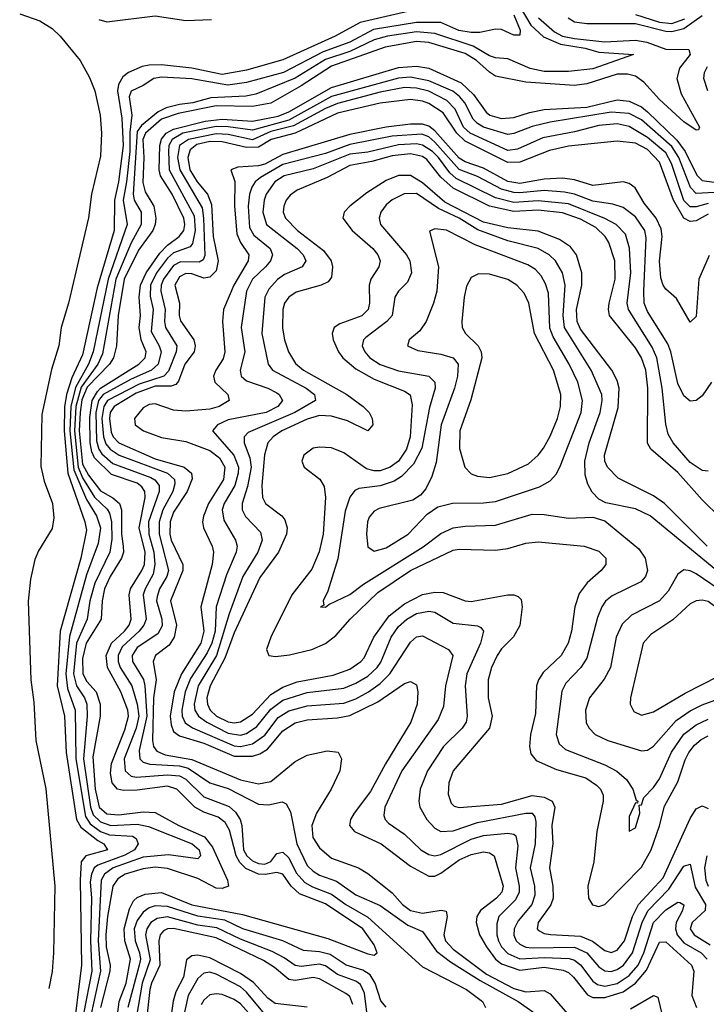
# Model space of a CAD drawing. Header units: inches. Extents: x 990535 to 1117859, y 769386 to 892122.
# Tile 506 of 656: x 1055824 to 1058084, y 824441 to 827684. Entities that reach past the tile are written whole.
import ezdxf

# ---------------------------------------------------------------- set-up
doc = ezdxf.new("R2010")
doc.units = ezdxf.units.IN
doc.header["$MEASUREMENT"] = 0
doc.layers.add('B0852', color=7, linetype='Continuous')

msp = doc.modelspace()

# ---------------------------------------------------------------- linework, layer by layer
at = {"layer": 'B0852', "color": 5}
for points, elevation in [([(1057422.1, 827810), (1057506.4, 827666.4), (1057547.4, 827627.4), (1057603.4, 827603.4), (1057685.1, 827590), (1057730, 827576.7), (1057844.4, 827570), (1057710, 827522.8), (1057630, 827513.4), (1057550, 827513.7), (1057503.3, 827523.3), (1057430, 827555.5), (1057390, 827558.1), (1057370, 827565.2), (1057316.6, 827596.6), (1057190, 827638.7), (1057130, 827643.8), (1057034.4, 827630), (1056990, 827618.2), (1056910, 827579), (1056830, 827553), (1056730, 827492.1), (1056600.9, 827439.1), (1056567.6, 827432.4), (1056453.1, 827426.9), (1056393.4, 827410), (1056350, 827405.4), (1056306.1, 827393.9), (1056279, 827381), (1056224.8, 827335.2), (1056210, 827315.5), (1056197.5, 827110), (1056200, 827090), (1056224, 827050), (1056223.4, 827010), (1056190, 826949.6), (1056140.1, 826830), (1056096.4, 826583.6), (1056080.3, 826550), (1056026.5, 826473.5), (1056008.6, 826410), (1056004.3, 826330), (1056016.1, 826210), (1056030, 826175.5), (1056070, 826111.4), (1056111.7, 826071.7), (1056118.8, 826058.7), (1056125.6, 826030), (1056127.2, 825972.8), (1056120.3, 825930), (1056071.5, 825828.5), (1056055, 825770), (1056045.2, 825710), (1056010.9, 825630), (1056000.4, 825530), (1056010.2, 825490.2), (1056036.9, 825450), (1056044.3, 825430), (1056045.6, 825390), (1056034, 825250), (1056057.1, 825090), (1056065.3, 825065.3), (1056090, 825042.1), (1056123.2, 825030), (1056210, 825034), (1056247.1, 825027.1), (1056391.6, 824970), (1056414.1, 824950), (1056419.3, 824930), (1056410, 824919.9), (1056312.9, 824932.9), (1056230, 824925.4), (1056131.5, 824890), (1056103.2, 824870), (1056091.5, 824850), (1056081.7, 824650), (1056089.1, 824550), (1056059.4, 824410)], 2360), ([(1055823.7, 827703.7), (1055890, 827680.2), (1055930, 827654.9), (1055956.4, 827630), (1056022.3, 827550), (1056053.6, 827493.6), (1056071.2, 827450), (1056088.4, 827370), (1056093, 827310), (1056090, 827235.1), (1056059.7, 827110), (1056050, 827032), (1055983.9, 826750), (1055959.8, 826670), (1055952.2, 826610), (1055928.1, 826531.9), (1055896.5, 826383.5), (1055892.9, 826212.9), (1055904.5, 826164.5), (1055931.4, 826090), (1055936.3, 826043.7), (1055930, 826008.7), (1055885.5, 825934.5), (1055873.9, 825906.1), (1055858.7, 825841.3), (1055851.1, 825768.9), (1055860.1, 825510), (1055870, 825436), (1055876.6, 825310), (1055910, 825150.8), (1055939.3, 824830), (1055934.8, 824610), (1055930, 824549), (1055919.8, 824493)], 2280), ([(1057172.2, 827727.8), (1056944.6, 827675.4), (1056862.1, 827630), (1056690, 827552), (1056570, 827517.5), (1056490, 827503.8), (1056390, 827524.3), (1056290, 827535.9), (1056250, 827534.2), (1056226.3, 827530), (1056181.4, 827510), (1056163.5, 827496.5), (1056148.9, 827471.1), (1056145.9, 827450), (1056159.9, 827359.9), (1056164.5, 827270), (1056148.9, 827150), (1056135.5, 827090), (1056134.2, 826990), (1056079.1, 826800.9), (1056030, 826580.8), (1055995.6, 826504.4), (1055978.1, 826450), (1055971.3, 826408.7), (1055969.6, 826329.6), (1055981.7, 826190), (1056038, 826030), (1056043, 826003), (1056024.5, 825910), (1055957, 825670), (1055947.2, 825490), (1055970.9, 825390), (1055976.7, 825270), (1056011.1, 825050), (1056024.7, 825024.7), (1056080.5, 824980.5), (1056100.9, 824970), (1056112.4, 824950), (1056041.4, 824930), (1056026.4, 824910), (1056022.6, 824850), (1056027.6, 824570), (1055996.9, 824330)], 2320), ([(1057450, 827700.6), (1057471.3, 827650), (1057470, 827633.2), (1057450, 827633.6), (1057410, 827651.5), (1057390, 827652.7), (1057338.5, 827641.5), (1057310, 827642.3), (1057268.6, 827648.6), (1057210, 827674.8), (1057130, 827674.8), (1056988.2, 827651.8), (1056910, 827610), (1056822.1, 827577.9), (1056692.2, 827510), (1056570, 827477.4), (1056508.2, 827468.2), (1056390, 827489), (1056290, 827495.4), (1056264.8, 827490), (1056230, 827467.2), (1056190, 827449.1), (1056184, 827430), (1056192.5, 827370), (1056186.6, 827313.4), (1056186.5, 827250), (1056175.5, 827150), (1056163.9, 827090), (1056177.7, 827010), (1056115.1, 826830), (1056065.7, 826590), (1056049.9, 826550), (1056007.5, 826472.5), (1055992.3, 826410), (1055989.2, 826330), (1056001.3, 826201.3), (1056043.4, 826103.4), (1056076.7, 826050), (1056089.2, 826010), (1056081.6, 825958.4), (1056044, 825856), (1055987.8, 825652.2), (1055975.1, 825530), (1055980.7, 825480.7), (1056006.4, 825410), (1056008.4, 825250), (1056039.9, 825059.9), (1056055.9, 825035.9), (1056090, 825010), (1056119.2, 824999.2), (1056194.5, 824994.5), (1056206.8, 824986.8), (1056213.9, 824970), (1056201, 824950), (1056170, 824932.6), (1056080.7, 824899.3), (1056069.2, 824890.8), (1056059.5, 824870), (1056056, 824844), (1056060, 824790), (1056056.9, 824650), (1056060.9, 824550), (1056034.1, 824410)], 2340), ([(1057850, 827701.5), (1057930, 827675.7), (1057970, 827671.8), (1058012.6, 827687.4)], 2440), ([(1057530.8, 827690.8), (1057584.4, 827644.4), (1057610.2, 827630.2), (1057650, 827622.4), (1057750, 827611.4), (1057850, 827616.7), (1057887.9, 827610), (1057950, 827587), (1058026, 827586), (1058030.3, 827570), (1057995.8, 827524.2), (1057986.6, 827490), (1058000.5, 827440.5), (1058061.3, 827330), (1058058.1, 827321.9), (1058050, 827319.9), (1058010, 827348), (1057930, 827421.6), (1057878.2, 827478.2), (1057850, 827498.3), (1057824.5, 827504.5), (1057790, 827504.3), (1057690, 827472.6), (1057650, 827467.7), (1057490, 827478), (1057390, 827498.4), (1057370, 827511), (1057327.4, 827550), (1057290, 827572.7), (1057170, 827608.6), (1057130, 827612.5), (1057026.4, 827593.6), (1056850, 827530.8), (1056750, 827466.2), (1056650, 827409.5), (1056590, 827398.6), (1056470, 827400.9), (1056344.8, 827375.2), (1056290, 827356.2), (1056237.4, 827310), (1056229.2, 827290), (1056232.5, 827230), (1056228.4, 827148.4), (1056237, 827117), (1056264.7, 827070), (1056271.4, 827030), (1056269.6, 827010), (1056262, 826990), (1056214.7, 826925.3), (1056167.5, 826830), (1056148.2, 826710), (1056142.8, 826610), (1056132.8, 826570), (1056118.9, 826550), (1056046.2, 826473.8), (1056027.7, 826432.3), (1056022.2, 826390), (1056019.4, 826330), (1056030, 826219.6), (1056050, 826183.4), (1056090, 826132.2), (1056130, 826109.6), (1056152.5, 826090), (1056158.6, 826070), (1056159.1, 825990), (1056164.5, 825950), (1056164.9, 825930), (1056159, 825910), (1056121.4, 825850), (1056102.9, 825810), (1056094.9, 825770), (1056092, 825710), (1056042.6, 825630), (1056030, 825580.4), (1056031, 825530), (1056044.3, 825504.3), (1056075, 825470), (1056088.8, 825430), (1056088.5, 825390), (1056064.2, 825255.8), (1056071.8, 825150), (1056085.5, 825090), (1056110, 825068.4), (1056150, 825064.7), (1056230, 825074.5), (1056270, 825072.3), (1056347.9, 825030), (1056432.2, 824992.2), (1056458.7, 824958.7), (1056507.1, 824850), (1056510.7, 824830), (1056490, 824822.8), (1056470, 824823.8), (1056410, 824854.9), (1056310, 824888.3), (1056270, 824892.5), (1056230, 824887.3), (1056170.5, 824869.5), (1056146.2, 824853.8), (1056130.3, 824830), (1056112.4, 824730), (1056107.5, 824670), (1056108.4, 824630), (1056121, 824570), (1056120.8, 824550), (1056089.8, 824430)], 2380), ([(1056084.5, 827684.5), (1056110, 827677.4), (1056270, 827696.5), (1056370, 827681.4), (1056455.2, 827684.8)], 2320), ([(1058070, 827696.5), (1058010, 827654.5), (1057970, 827644.7), (1057950, 827645.3), (1057850, 827670.9), (1057690, 827670.3), (1057650, 827676.4), (1057629.3, 827689.3)], 2420), ([(1056139.3, 824350), (1056151, 824450), (1056174.6, 824510), (1056188.1, 824590), (1056169.5, 824650), (1056167.6, 824690), (1056185.1, 824754.9), (1056198.4, 824781.6), (1056210, 824793), (1056236.5, 824803.5), (1056290, 824808.7), (1056390, 824768.3), (1056557.1, 824737.1), (1056837.8, 824657.8), (1056970, 824606.9), (1056990, 824602.7), (1056999.7, 824610), (1056990, 824636.6), (1056952.7, 824690), (1056830, 824771.9), (1056745, 824805), (1056717.4, 824830), (1056690, 824869.3), (1056670, 824875.4), (1056632, 824868), (1056610, 824869.1), (1056568.1, 824888.1), (1056548.5, 824908.5), (1056536.6, 824930), (1056514.2, 825014.2), (1056499.8, 825039.8), (1056477.4, 825057.4), (1056430, 825073.8), (1056400.1, 825090), (1056341.3, 825150), (1056310, 825158.9), (1056210, 825146), (1056165.2, 825145.2), (1056145.6, 825150), (1056127.8, 825170), (1056122.6, 825202.6), (1056125.6, 825234.4), (1056170, 825344.6), (1056182, 825390), (1056179.5, 825410), (1056156.7, 825470), (1056112.3, 825550), (1056108.8, 825590), (1056126.3, 825630), (1056169, 825670), (1056183.8, 825690), (1056191, 825710), (1056183.8, 825790), (1056188, 825810), (1056226.2, 825870), (1056234.3, 825890), (1056236.3, 825930), (1056216.4, 826010), (1056236.3, 826110), (1056235.5, 826130), (1056225.9, 826145.9), (1056210, 826157.2), (1056125.8, 826185.8), (1056070, 826240.5), (1056060.9, 826260.9), (1056055.9, 826290), (1056054.2, 826374.2), (1056062, 826430), (1056080.1, 826459.9), (1056090, 826470.2), (1056216.3, 826550), (1056237.1, 826570), (1056240.3, 826590), (1056223.8, 826630), (1056217, 826670), (1056221.4, 826710), (1056217.1, 826770), (1056221.8, 826810), (1056239.7, 826850), (1056284.7, 826915.3), (1056310, 826941.9), (1056348.1, 826970), (1056363.8, 826990), (1056367.6, 827010), (1056363.4, 827030), (1056325.2, 827110), (1056286.6, 827170), (1056283.1, 827190), (1056284.9, 827270), (1056290, 827290.2), (1056305.3, 827310), (1056330, 827323.9), (1056434.4, 827350), (1056490, 827356.6), (1056590, 827350.1), (1056674.1, 827365.9), (1056710, 827380.5), (1056850, 827461.1), (1057070, 827526.2), (1057130, 827531.2), (1057170, 827524.3), (1057276.5, 827476.5), (1057317.4, 827437.4), (1057359.5, 827379.5), (1057371.2, 827370), (1057410, 827358.6), (1057450, 827361.8), (1057501.2, 827378.8), (1057550, 827388.8), (1057690, 827396.3), (1057790, 827420.6), (1057830, 827415.6), (1057870, 827397.2), (1057890, 827380.8), (1057986.9, 827286.9), (1058013.8, 827250), (1058052.1, 827172.1), (1058070, 827154), (1058204, 827136)], 2420), ([(1058088.8, 827450), (1058075.4, 827490), (1058078.1, 827510), (1058087.5, 827530)], 2420), ([(1058110, 827115), (1058050, 827111.4), (1058031.6, 827131.6), (1057993, 827230), (1057970, 827266.9), (1057870, 827354.7), (1057830, 827375), (1057770, 827379.3), (1057570, 827346.4), (1057510, 827332), (1057450, 827308.8), (1057430, 827306.5), (1057350.5, 827330), (1057330, 827342), (1057316.7, 827356.7), (1057288.8, 827410), (1057271.5, 827431.5), (1057249.3, 827449.3), (1057170, 827483.1), (1057110, 827495.4), (1057070, 827491.2), (1056850, 827430.7), (1056710, 827353.3), (1056590, 827320), (1056510, 827331.5), (1056470, 827332.2), (1056360.7, 827310), (1056325.4, 827290), (1056315, 827270), (1056312.9, 827250), (1056316.1, 827190), (1056398.2, 827038.2), (1056401.3, 826990), (1056392.9, 826947.1), (1056384.5, 826935.5), (1056330, 826915.8), (1056310, 826899.2), (1056273.9, 826850), (1056254.6, 826810), (1056253.3, 826773.3), (1056263.2, 826730), (1056256.7, 826656.7), (1056283.2, 826610), (1056288.9, 826590), (1056278.9, 826550), (1056257.5, 826530), (1056190, 826499.9), (1056098.5, 826450), (1056083.1, 826430), (1056074.1, 826390), (1056076.5, 826296.5), (1056083.7, 826270), (1056094.1, 826254.1), (1056130, 826222.6), (1056255.7, 826175.7), (1056268.3, 826168.3), (1056282.6, 826150), (1056282.5, 826130), (1056247.8, 826030), (1056248.9, 825990), (1056265.1, 825930), (1056268.6, 825890), (1056262.5, 825857.5), (1056236.1, 825810), (1056229.8, 825790), (1056239.7, 825710), (1056232.5, 825690), (1056216.6, 825670), (1056161.1, 825618.9), (1056147.9, 825590), (1056148.3, 825570), (1056154.8, 825550), (1056192.7, 825490), (1056210, 825429.5), (1056215.7, 825390), (1056206.8, 825350), (1056168, 825250), (1056170.3, 825210.3), (1056190, 825192.8), (1056208.6, 825188.6), (1056310, 825196.8), (1056350, 825193.3), (1056370, 825183), (1056430, 825123.8), (1056512.9, 825092.9), (1056534.2, 825074.2), (1056548.9, 825050), (1056554.9, 825030), (1056560.7, 824950), (1056570.8, 824930), (1056590, 824913.5), (1056610, 824904.6), (1056630, 824903), (1056650, 824911.3), (1056670, 824937.2), (1056690, 824941.9), (1056710, 824922.9), (1056734, 824874), (1056762.5, 824842.5), (1056787.5, 824827.5), (1056850, 824804.2), (1056897.1, 824770), (1056970, 824727.6), (1057150, 824564), (1057294.7, 824490), (1057347.1, 824450), (1057356.5, 824430)], 2440), ([(1058090, 827079.2), (1058050, 827067.7), (1058030, 827067.6), (1058010, 827089.1), (1057968.6, 827210), (1057950, 827245.4), (1057890, 827296), (1057830, 827332.2), (1057790, 827340.7), (1057730, 827335.5), (1057650, 827314.6), (1057545, 827295), (1057462.3, 827257.7), (1057430, 827252.8), (1057306.4, 827310), (1057284.5, 827330), (1057256.9, 827390), (1057230, 827418.5), (1057170, 827448.5), (1057130, 827459), (1057090, 827460.4), (1057010, 827445), (1056870, 827408.3), (1056830, 827391.5), (1056725.4, 827334.6), (1056650, 827315.6), (1056590, 827288.8), (1056510, 827305.6), (1056470, 827308.2), (1056379, 827290), (1056350, 827270), (1056343.5, 827230), (1056350.2, 827190), (1056424.2, 827064.2), (1056429.1, 827030), (1056432.6, 826907.4), (1056427.1, 826892.9), (1056414.1, 826885.9), (1056352.9, 826887.1), (1056330, 826874.2), (1056297.3, 826830), (1056289.3, 826810), (1056288, 826790), (1056303, 826730), (1056300.6, 826690), (1056304.1, 826670), (1056341.3, 826610), (1056339, 826590), (1056313.6, 826526.4), (1056297.8, 826510), (1056216.7, 826483.3), (1056112.3, 826430), (1056100.2, 826410), (1056093.8, 826370), (1056099.4, 826310), (1056107.3, 826287.3), (1056121.4, 826270), (1056150.5, 826250), (1056309.7, 826190), (1056332.8, 826170), (1056334.8, 826154.8), (1056327.4, 826130), (1056294.3, 826070), (1056282.8, 826030), (1056282.9, 825990), (1056313.6, 825870), (1056307.8, 825850), (1056283.8, 825810), (1056275.8, 825784.2), (1056274.2, 825770), (1056291.4, 825710), (1056292.1, 825687.9), (1056278.5, 825661.5), (1056210, 825615.8), (1056193.5, 825590), (1056195.1, 825570), (1056231.3, 825511.3), (1056235.6, 825490), (1056241.6, 825390), (1056216.5, 825276.5), (1056219, 825250), (1056230, 825239), (1056252.2, 825232.2), (1056350, 825226), (1056378.2, 825218.2), (1056450, 825170.1), (1056510, 825152.3), (1056610, 825100.6), (1056642.2, 825097.8), (1056687.6, 825107.6), (1056700.9, 825100.9), (1056715.2, 825075.2), (1056735.3, 824970), (1056770, 824898.1), (1056790, 824879), (1056810, 824866.6), (1056866, 824846), (1056930, 824801.4), (1057010, 824765.9), (1057101.6, 824701.6), (1057150, 824680.5), (1057195.9, 824615.9), (1057241.1, 824581.1), (1057339.1, 824519.1), (1057464.2, 824450), (1057550, 824389.6)], 2460), ([(1058090, 827043.9), (1058050, 827022.1), (1058030, 827019.7), (1058010, 827030.7), (1057975.7, 827090), (1057930, 827214.9), (1057890, 827256.4), (1057850, 827277.9), (1057790, 827284.6), (1057630, 827267.7), (1057567, 827253), (1057470, 827214.4), (1057430, 827213.4), (1057290, 827283.8), (1057262.6, 827310), (1057217.8, 827377.8), (1057170, 827407.8), (1057150, 827415.9), (1057110, 827420.9), (1057010, 827409.1), (1056870, 827376.8), (1056730, 827310.9), (1056651.9, 827290), (1056610, 827264.2), (1056570, 827263.1), (1056490, 827281.6), (1056450, 827282.5), (1056406.9, 827273.1), (1056384.5, 827255.5), (1056377.4, 827230), (1056384.1, 827190), (1056407.6, 827150), (1056442, 827110), (1056455.2, 827075.2), (1056460.4, 826970), (1056477.4, 826890), (1056470, 826857.3), (1056450, 826835.6), (1056430, 826832.5), (1056390, 826846.8), (1056370, 826848.7), (1056350, 826837.7), (1056334.4, 826810), (1056350.1, 826750), (1056348.5, 826710), (1056352.6, 826692.6), (1056397.2, 826630), (1056401.6, 826610), (1056397.5, 826590), (1056367.6, 826550), (1056346.2, 826493.8), (1056337.2, 826482.8), (1056322.6, 826477.4), (1056270, 826477.5), (1056206.5, 826453.5), (1056134.1, 826410), (1056121.9, 826390), (1056118.7, 826370), (1056125.1, 826325.1), (1056131.6, 826310), (1056150.3, 826290.3), (1056270, 826237.3), (1056364.6, 826210), (1056388.7, 826190), (1056391.7, 826171.7), (1056374.6, 826130), (1056330, 826062.3), (1056318.7, 826030), (1056318.2, 825990), (1056322.7, 825970), (1056361, 825890), (1056360.5, 825870), (1056319.6, 825770), (1056340, 825690), (1056332, 825650), (1056316, 825624), (1056270.9, 825590), (1056262.5, 825570), (1056272.7, 825510), (1056264.6, 825450), (1056260.5, 825310), (1056263.6, 825290), (1056274.7, 825274.7), (1056302.5, 825262.5), (1056390, 825247.4), (1056550, 825179.8), (1056610, 825167.3), (1056650, 825175.3), (1056730, 825240.4), (1056770, 825261.8), (1056835.6, 825275.6), (1056871.8, 825271.8), (1056883, 825250), (1056877.6, 825210), (1056848.4, 825150), (1056800.8, 825070), (1056785.3, 825030), (1056788.8, 824990), (1056810, 824956.6), (1056850, 824922.8), (1056939, 824890), (1056970, 824872.1), (1057050, 824808.6), (1057083.3, 824770), (1057110, 824750.1), (1057150, 824741.2), (1057211.2, 824751.2), (1057227.4, 824747.4), (1057230.3, 824730), (1057219.8, 824670), (1057225, 824650), (1057250, 824622.1), (1057360, 824540), (1057450, 824492.9), (1057490, 824481.7), (1057550, 824486), (1057570, 824475.4), (1057627, 824410)], 2480), ([(1058092.7, 826907.3), (1058059.5, 826830), (1058050, 826706), (1058030, 826687.8), (1057985.4, 826765.4), (1057950, 826796.8), (1057941.2, 826810), (1057934, 826834), (1057929, 826889), (1057938, 826970), (1057934.9, 826994.9), (1057918.8, 827030), (1057879.6, 827079.6), (1057849.9, 827130), (1057830, 827144.2), (1057810, 827149.9), (1057710, 827138.4), (1057650, 827156.2), (1057610, 827161.9), (1057550, 827159.1), (1057470, 827145), (1057430, 827151.2), (1057350, 827195.4), (1057290, 827215.7), (1057270, 827227.9), (1057190, 827318), (1057170, 827333), (1057150, 827339.7), (1057110, 827340.1), (1057029.7, 827330.3), (1056910, 827305.9), (1056690, 827240.7), (1056630, 827208.5), (1056610, 827202.5), (1056541.7, 827198.3), (1056518.6, 827190), (1056531.4, 827151.4), (1056531.1, 827070), (1056538.5, 826978.5), (1056550, 826950.1), (1056577.8, 826910), (1056575.3, 826890), (1056528.7, 826810), (1056494, 826730), (1056490.7, 826690), (1056499.1, 826590), (1056493.3, 826566.7), (1056468.9, 826530), (1056461.1, 826510), (1056465.8, 826490), (1056508.8, 826450), (1056513.2, 826430), (1056480.5, 826410), (1056450, 826400.9), (1056370, 826395), (1056330, 826398.2), (1056270, 826419.1), (1056250, 826416.7), (1056230, 826405.6), (1056201.2, 826370), (1056203.9, 826350), (1056230.7, 826330), (1056290, 826308.1), (1056370, 826294.4), (1056450, 826265.3), (1056481.2, 826241.2), (1056498.3, 826210), (1056494.7, 826170), (1056445, 826090), (1056429, 826049), (1056425.4, 826030), (1056428.2, 826010), (1056456.9, 825950), (1056461.3, 825930), (1056457, 825890), (1056419.6, 825750), (1056429.8, 825670), (1056419.6, 825630), (1056356, 825530), (1056331.9, 825470), (1056319, 825390), (1056321.7, 825361.7), (1056330, 825339.9), (1056350, 825325.1), (1056430, 825301.5), (1056530, 825258.4), (1056590, 825258.8), (1056614, 825266), (1056638.9, 825281.1), (1056690, 825342.1), (1056730, 825368), (1056770, 825378.2), (1056870, 825384.7), (1056910, 825392.7), (1057002.7, 825437.3), (1057090, 825497.2), (1057110, 825504.1), (1057130, 825493.1), (1057134.6, 825470), (1057131.6, 825430), (1057111.3, 825370), (1057027.3, 825232.7), (1056978.2, 825141.8), (1056924.6, 825070), (1056913, 825050), (1056909.4, 825029.4), (1056925.8, 825010), (1057013.1, 824970), (1057110, 824896.2), (1057170, 824862.9), (1057190, 824863.1), (1057210, 824872.5), (1057270, 824916.8), (1057310, 824934.9), (1057350, 824942.8), (1057370, 824940.1), (1057385, 824930), (1057414.5, 824830), (1057410.7, 824810), (1057393.4, 824790), (1057340.7, 824750), (1057328.4, 824730), (1057325.6, 824710), (1057337.3, 824670), (1057359.7, 824630), (1057389.6, 824590), (1057410, 824573.9), (1057470, 824553.2), (1057550, 824563.6), (1057612.8, 824552.8), (1057630, 824545.2), (1057646.9, 824530), (1057692.1, 824472.1), (1057710, 824463.3), (1057750, 824463.6), (1057810, 824481.9), (1057850, 824510.3), (1057886.9, 824553.1), (1057930, 824645.5), (1057950, 824646.9), (1058035, 824570), (1058042.5, 824550), (1058035.9, 824470), (1058051.5, 824430)], 2520), ([(1058100.3, 826490), (1058070, 826445.3), (1058050, 826429.8), (1058030, 826427.4), (1058010, 826444.8), (1057990, 826485.3), (1057967, 826590), (1057957, 826617), (1057890, 826723.2), (1057879.5, 826750), (1057877.5, 826790), (1057885.5, 826965.5), (1057881.4, 826990), (1057850, 827035.2), (1057810, 827065.8), (1057776.3, 827076.3), (1057710, 827086), (1057650, 827109.6), (1057616.5, 827116.5), (1057550, 827121.1), (1057470, 827113.5), (1057450, 827114.5), (1057410, 827125.9), (1057330, 827168.1), (1057270, 827191.2), (1057190, 827280.5), (1057170, 827298.5), (1057147.5, 827307.5), (1057050, 827300.7), (1056910, 827273), (1056830, 827243.9), (1056690, 827206.7), (1056616.1, 827163.9), (1056599.1, 827150), (1056587.5, 827132.5), (1056579.9, 827110), (1056575.1, 827070), (1056580.2, 827000.2), (1056594.5, 826974.5), (1056648, 826930), (1056655.7, 826910), (1056648.9, 826890), (1056632.4, 826870), (1056589.7, 826830), (1056569.8, 826790), (1056552.1, 826670), (1056564.2, 826590), (1056549.4, 826529.4), (1056552.7, 826510), (1056570, 826494.3), (1056640.2, 826470), (1056670, 826454.9), (1056677.9, 826450), (1056688.3, 826430), (1056673.6, 826410), (1056635.3, 826390), (1056510, 826365.9), (1056474.6, 826350), (1056458, 826330), (1056528.5, 826250), (1056543.8, 826210), (1056543.2, 826190), (1056532.3, 826150), (1056496.8, 826090), (1056490.4, 826070), (1056496, 826036), (1056534.3, 825970), (1056539.3, 825950), (1056536.3, 825930), (1056504.4, 825855.6), (1056470.3, 825750), (1056466.5, 825670), (1056456, 825630), (1056441.2, 825598.8), (1056385.7, 825514.3), (1056367.9, 825470), (1056357.4, 825410), (1056358.7, 825390), (1056368.3, 825368.3), (1056392.1, 825352.1), (1056530, 825291.8), (1056550, 825290), (1056590, 825299.1), (1056630, 825327.3), (1056674.7, 825385.3), (1056710, 825407.7), (1056770, 825424), (1056890, 825433.2), (1056930, 825446.9), (1056971.9, 825470), (1057010, 825497.6), (1057042.2, 825530), (1057110, 825634.1), (1057130, 825651.6), (1057150, 825655), (1057234.7, 825610), (1057248.8, 825590), (1057225.7, 825490), (1057218.4, 825421.6), (1057200.8, 825379.2), (1057081.8, 825210), (1057025.7, 825090), (1057022.7, 825062.7), (1057026.1, 825050), (1057037.9, 825037.9), (1057090, 825001.6), (1057143.6, 824950), (1057170, 824934.5), (1057190, 824930.1), (1057210, 824934.5), (1057310, 824984.4), (1057350, 824996.4), (1057430, 825004.6), (1057450, 825001.5), (1057456.3, 824996.3), (1057463.3, 824963.3), (1057455.2, 824890), (1057468.1, 824830), (1057467.7, 824810), (1057455.1, 824784.9), (1057401.1, 824730), (1057394.2, 824705.8), (1057394.6, 824670), (1057399.7, 824650), (1057409.7, 824629.7), (1057430, 824607.9), (1057470.2, 824590.2), (1057550, 824594.6), (1057632.3, 824592.3), (1057650, 824585.9), (1057670, 824570.6), (1057710, 824517.1), (1057726, 824506), (1057750, 824501.1), (1057790, 824508.9), (1057830, 824535.5), (1057859.3, 824570), (1057877.9, 824610), (1057910, 824710.4), (1057950, 824751.6), (1057990, 824777.7), (1057996.6, 824776.6), (1058009.1, 824769.1), (1058005.4, 824750), (1057984.4, 824710), (1057982.1, 824690), (1057987.4, 824670), (1058010, 824643.6), (1058066.9, 824610), (1058086.5, 824590)], 2540), ([(1058090, 826197.2), (1058070, 826199.5), (1058030, 826225.9), (1057974.5, 826290), (1057958.4, 826318.4), (1057950, 826351.8), (1057938.6, 826470), (1057921, 826570), (1057905.4, 826605.4), (1057827, 826730), (1057823.6, 826750), (1057835.1, 826850), (1057831.2, 826931.2), (1057818, 826978), (1057786.9, 827010), (1057749.8, 827029.8), (1057630, 827078), (1057530, 827087.5), (1057450, 827082), (1057390, 827097.1), (1057260.8, 827160.8), (1057239.4, 827179.4), (1057202.4, 827230), (1057182.2, 827250), (1057150, 827270.9), (1057130, 827274.8), (1057070, 827272), (1056970, 827247.8), (1056910, 827240.9), (1056790, 827192.9), (1056694.6, 827170), (1056662.9, 827150), (1056634.4, 827110), (1056627.8, 827090), (1056624.1, 827050), (1056636, 827010), (1056737.2, 826930), (1056757.1, 826910), (1056765.6, 826890), (1056753.8, 826870), (1056695.2, 826844.8), (1056671.9, 826828.1), (1056643.4, 826796.6), (1056630.4, 826770), (1056620.7, 826650), (1056641.7, 826550), (1056656, 826530), (1056766.5, 826470), (1056793.6, 826450), (1056796.8, 826430), (1056728.8, 826390), (1056576.1, 826323.9), (1056562.2, 826310), (1056562.9, 826290), (1056581.5, 826241.5), (1056585.6, 826210), (1056573.8, 826146.2), (1056555.5, 826090), (1056555.7, 826070), (1056567.4, 826047.4), (1056615.7, 825995.7), (1056621.3, 825970), (1056607, 825930), (1056558.1, 825850), (1056513.1, 825726.9), (1056471, 825590), (1056410.8, 825490), (1056398, 825430), (1056400.3, 825410), (1056412.4, 825390), (1056439.1, 825370), (1056510, 825334), (1056550, 825327.9), (1056570, 825332.7), (1056604.5, 825355.5), (1056650, 825412.8), (1056690, 825442.2), (1056770, 825467.9), (1056890, 825482.5), (1056930, 825498.3), (1056970, 825522.2), (1056999.9, 825550), (1057012, 825568), (1057046.5, 825650), (1057070, 825685.9), (1057097.6, 825710), (1057130, 825728.5), (1057170, 825736.3), (1057190, 825732.6), (1057250, 825696.8), (1057330, 825688.1), (1057341.7, 825681.7), (1057350.1, 825670), (1057340.1, 825630), (1057294.9, 825530), (1057290.1, 825490), (1057296.3, 825390), (1057292.8, 825370), (1057279.8, 825350), (1057218.3, 825290), (1057166.2, 825210), (1057141.5, 825150), (1057137.7, 825110), (1057141, 825090), (1057164.2, 825050), (1057190, 825021.5), (1057210, 825009.7), (1057250, 825012), (1057330, 825039.9), (1057490, 825070.9), (1057510, 825070), (1057518.9, 825058.9), (1057522.3, 825042.3), (1057520.1, 824970), (1057504.2, 824890), (1057518.2, 824830), (1057519.5, 824800.5), (1057509.4, 824770), (1057463.9, 824716.1), (1057450.7, 824690), (1057450, 824668.4), (1057457.8, 824650), (1057470, 824638.6), (1057489.2, 824629.2), (1057510, 824626.8), (1057650, 824629.4), (1057689.9, 824609.9), (1057730, 824564.6), (1057750, 824551.3), (1057770, 824549.3), (1057790, 824555.5), (1057811.4, 824570), (1057840.8, 824610), (1057872.3, 824710), (1057891.2, 824748.8), (1057960.3, 824819.7), (1058010, 824896.3), (1058030, 824902.3), (1058046.5, 824826.5), (1058080.4, 824770), (1058079.3, 824750), (1058037.3, 824710), (1058030.8, 824690), (1058043.5, 824670), (1058096.3, 824636.3)], 2560), ([(1058130, 826043.5), (1058070, 826102.1), (1057990, 826193.1), (1057900.6, 826270), (1057889.6, 826289.6), (1057891.3, 826470), (1057884.4, 826530), (1057870.5, 826570), (1057850, 826603.8), (1057765.4, 826710), (1057761.2, 826730), (1057763.9, 826750), (1057783.5, 826830), (1057782.2, 826890), (1057762.9, 826950), (1057750.5, 826970.5), (1057719.9, 826999.9), (1057670, 827027.2), (1057610, 827048.4), (1057530, 827056.6), (1057450, 827052.3), (1057370, 827070), (1057250, 827129.3), (1057210, 827165.5), (1057164.2, 827224.2), (1057150, 827234), (1057110, 827242.4), (1057050, 827236), (1056982.7, 827217.3), (1056910, 827204.3), (1056836.1, 827163.9), (1056737.4, 827122.6), (1056713.9, 827106.1), (1056700.5, 827090), (1056692.5, 827070), (1056690.9, 827050), (1056698.7, 827030), (1056738.4, 826990), (1056823.9, 826923.9), (1056848.4, 826890), (1056853.2, 826870), (1056850, 826836.4), (1056838.8, 826821.2), (1056816.1, 826810), (1056733.5, 826786.5), (1056709.3, 826770.7), (1056694.7, 826750), (1056689.4, 826730), (1056688.2, 826668.2), (1056694.9, 826630), (1056708.6, 826590), (1056731.8, 826551.8), (1056758, 826530), (1056900.1, 826450), (1056954.2, 826410), (1056974.4, 826390), (1056984.1, 826370), (1056986, 826350), (1056970, 826329.4), (1056902.5, 826362.5), (1056850, 826378.2), (1056810, 826380.7), (1056770, 826368.8), (1056686.2, 826330), (1056658, 826310), (1056640.4, 826290), (1056629.1, 826250.9), (1056620.6, 826150), (1056622.8, 826110), (1056632.5, 826090), (1056686.1, 826050), (1056696.3, 826036.3), (1056704, 826010), (1056702.3, 825990), (1056675, 825930), (1056613.7, 825846.3), (1056530, 825664.8), (1056499.3, 825580.7), (1056450.7, 825490), (1056440, 825450), (1056441.4, 825430), (1056450.1, 825410), (1056471.6, 825390), (1056510, 825371.6), (1056530, 825368.6), (1056550, 825371.6), (1056590, 825396.9), (1056650, 825461), (1056690, 825485.4), (1056736.4, 825503.6), (1056855, 825525), (1056910, 825544.8), (1056946.8, 825570), (1056957.5, 825582.5), (1056989.4, 825650), (1057039.6, 825720.4), (1057090, 825760.2), (1057150, 825790.6), (1057190, 825798.3), (1057217.5, 825797.5), (1057289.7, 825769.7), (1057310, 825767.8), (1057430.1, 825790.1), (1057450.1, 825790.1), (1057464.6, 825784.6), (1057474.2, 825774.2), (1057478, 825750), (1057470, 825688.4), (1057449.1, 825650.9), (1057410, 825611.6), (1057395.6, 825590), (1057376.7, 825550), (1057365.1, 825510), (1057365.8, 825450), (1057378.5, 825390), (1057370.5, 825350), (1057250.9, 825210), (1057235.7, 825170), (1057233.6, 825133.6), (1057243.4, 825103.4), (1057253.7, 825093.7), (1057270, 825088.9), (1057410, 825100.4), (1057510, 825128.2), (1057550, 825123.6), (1057576.5, 825110), (1057585.5, 825090), (1057575.2, 825030), (1057577.9, 824970), (1057567.6, 824890), (1057578.8, 824830), (1057579.5, 824790), (1057571.7, 824768.3), (1057529.7, 824710), (1057526.8, 824690), (1057530, 824685.6), (1057550, 824673.9), (1057570.3, 824670.3), (1057670, 824665.1), (1057708.7, 824648.7), (1057750, 824617.9), (1057770, 824611.2), (1057790, 824619.1), (1057813.9, 824650), (1057840.9, 824730), (1057860.2, 824770), (1057942.1, 824857.9), (1058030, 825052.5), (1058050, 825085), (1058070, 825094.6), (1058090, 825085.5)], 2580), ([(1058085.9, 825950), (1057946.1, 826090), (1057910, 826116.1), (1057793.9, 826173.9), (1057758.2, 826210), (1057749.9, 826230), (1057748.2, 826250), (1057793.2, 826406.8), (1057796.5, 826470), (1057790, 826495.2), (1057772.3, 826530), (1057670, 826664.8), (1057658.8, 826690), (1057656.8, 826730), (1057673.4, 826810), (1057673.4, 826850), (1057655.9, 826910), (1057636.3, 826936.3), (1057600.7, 826960.7), (1057530, 826987.6), (1057430, 826998.3), (1057350, 827017.6), (1057223.3, 827083.3), (1057150, 827147.3), (1057110, 827170.5), (1057070, 827170.7), (1057030, 827154.1), (1056966.5, 827113.5), (1056910.8, 827070), (1056891.4, 827050), (1056887.7, 827030), (1056918.1, 826990), (1056986.1, 826930), (1057002.7, 826910), (1057010.1, 826889.9), (1057005.4, 826870), (1056979.4, 826830), (1056973.5, 826810), (1056975.1, 826750), (1056970.3, 826729.7), (1056950, 826709.2), (1056877.1, 826682.9), (1056858.7, 826670), (1056852.3, 826650), (1056855.5, 826630), (1056873.2, 826590), (1056887.7, 826570), (1056930, 826533.7), (1056990, 826500), (1057090, 826460.1), (1057108.6, 826448.6), (1057115.8, 826415.8), (1057108.8, 826310), (1057096.9, 826270), (1057070, 826230.3), (1057042.7, 826210), (1057010, 826198.6), (1056990, 826198.2), (1056965.2, 826205.2), (1056890, 826257), (1056850, 826274.4), (1056810, 826276.6), (1056790, 826272.4), (1056758.8, 826250), (1056752.7, 826230), (1056760.5, 826210), (1056811.1, 826171.1), (1056826.2, 826146.2), (1056830.1, 826110.1), (1056823, 825990), (1056808.8, 825931.2), (1056785.4, 825874.6), (1056719.9, 825790), (1056650.1, 825650), (1056636.3, 825610), (1056644.2, 825590), (1056666.1, 825586.1), (1056711.8, 825591.8), (1056785.3, 825610), (1056830.6, 825629.4), (1056863.9, 825656.1), (1056911.6, 825710), (1057002.3, 825797.7), (1057110, 825869.6), (1057250, 825937), (1057270, 825940.3), (1057390, 825936.3), (1057430, 825942.6), (1057490, 825960.3), (1057530, 825964.1), (1057682, 825950), (1057730, 825933.4), (1057752.9, 825910), (1057753.2, 825890), (1057737.4, 825870), (1057691, 825829), (1057665.6, 825794.4), (1057650.9, 825750), (1057639.9, 825670), (1057628.5, 825630), (1057605.6, 825590), (1057546.2, 825533.8), (1057531, 825510), (1057525.2, 825490), (1057521.4, 825398.6), (1057505.3, 825330), (1057501.9, 825290), (1057506.1, 825266.1), (1057523.9, 825243.9), (1057590, 825213.8), (1057687.3, 825187.3), (1057722.7, 825162.7), (1057735.1, 825150), (1057744.4, 825130), (1057744.4, 825110), (1057723.3, 825010), (1057713.2, 824910), (1057693.9, 824830), (1057695.5, 824790), (1057708.6, 824768.6), (1057730, 824763.1), (1057750, 824770.1), (1057870, 824892.2), (1057902.2, 824950), (1057930, 825029.3), (1057946.1, 825093.9), (1057990, 825173.8), (1058014, 825246), (1058026.3, 825270), (1058045.2, 825294.8), (1058067.2, 825312.8), (1058090, 825325.1)], 2620), ([(1058190, 825810.5), (1057899, 826050), (1057850, 826072.7), (1057752.8, 826092.8), (1057730, 826104.8), (1057707.7, 826127.7), (1057693.7, 826153.7), (1057685.1, 826185.1), (1057683.6, 826230), (1057698.3, 826290), (1057734.5, 826390), (1057741.3, 826430), (1057739.5, 826450), (1057704.3, 826530), (1057617.2, 826670), (1057613, 826710), (1057619.5, 826810), (1057610.7, 826850.7), (1057587.7, 826890), (1057566.6, 826910), (1057530, 826930.6), (1057430, 826955.4), (1057332, 826992), (1057270.3, 827030), (1057202.2, 827062.2), (1057130, 827111.7), (1057089.1, 827110.9), (1057050, 827091.3), (1057030, 827074.1), (1057011.9, 827050), (1057007.1, 827030), (1057011.3, 827010), (1057096.6, 826910), (1057107.6, 826890), (1057113.4, 826850), (1057100.2, 826819.8), (1057071, 826790), (1057058.8, 826770), (1057049.6, 826710), (1057031.9, 826690), (1056962.5, 826637.5), (1056955.1, 826630), (1056950.7, 826610), (1056959.3, 826590), (1056976.4, 826570), (1057010, 826548.1), (1057070, 826527.6), (1057170.1, 826510.1), (1057189.6, 826490), (1057190.7, 826470), (1057172.7, 826407.3), (1057147.1, 826272.9), (1057119.5, 826220.5), (1057080, 826180), (1057056.2, 826163.8), (1057010, 826148.7), (1056939.7, 826140.3), (1056926.3, 826133.7), (1056910, 826111.6), (1056894.5, 826065.5), (1056871.3, 825908.7), (1056838.1, 825801.9), (1056822.6, 825770), (1056824.7, 825755.3), (1056814, 825750), (1056830, 825748.8), (1056841.6, 825758.4), (1056910, 825790.7), (1056954.8, 825825.2), (1057151.7, 825948.3), (1057210, 825991.3), (1057250, 826010.1), (1057290, 826016.2), (1057390, 826019.3), (1057510, 826055.2), (1057550, 826054.4), (1057630, 826042.5), (1057710, 826045.4), (1057750, 826033.8), (1057861.2, 825941.2), (1057882.1, 825910), (1057889.5, 825870), (1057883.5, 825850), (1057868, 825832), (1057773.3, 825786.7), (1057751.7, 825768.3), (1057739.3, 825750), (1057725.3, 825714.7), (1057690, 825580.8), (1057670.1, 825550), (1057621.4, 825498.6), (1057608, 825472), (1057589.2, 825330), (1057599.2, 825299.2), (1057620.1, 825280.1), (1057749.8, 825229.8), (1057789.4, 825209.4), (1057821.3, 825181.3), (1057841.3, 825150), (1057853, 825113), (1057858, 825110), (1057856.9, 825103.1), (1057850, 825104), (1057830, 825059.3), (1057830, 825011.3), (1057850, 825022.4), (1057853.2, 825030), (1057864.7, 825070), (1057863.1, 825096.9), (1057870, 825098), (1057877.8, 825122.2), (1057910, 825155.1), (1057930, 825183.2), (1057969, 825271), (1058010, 825331.1), (1058050, 825361.8), (1058090, 825379.7)], 2640), ([(1058150.3, 825790.3), (1058050, 825858.4), (1058030, 825869), (1058010, 825872.2), (1057990, 825858.2), (1057958.1, 825801.9), (1057930, 825770.4), (1057837.3, 825722.7), (1057806.6, 825693.4), (1057786.8, 825650), (1057768.3, 825550), (1057747.9, 825512.1), (1057698.6, 825450), (1057685.6, 825410), (1057688.4, 825368.4), (1057697.5, 825350), (1057718, 825330), (1057759, 825310), (1057870, 825275.5), (1057890, 825277.8), (1057910, 825290.7), (1057984.7, 825375.3), (1058030, 825408), (1058070, 825427.5), (1058190, 825471.5)], 2660), ([(1058085.5, 824930), (1058078.2, 824890), (1058081.7, 824850), (1058090.1, 824830)], 2580), ([(1057030, 824431.9), (1057012.8, 824452.8), (1056994.1, 824510), (1056977.5, 824537.5), (1056952.9, 824552.9), (1056898.3, 824570), (1056845.2, 824605.2), (1056810, 824614.2), (1056757.6, 824617.6), (1056690.3, 824650.3), (1056558.6, 824690), (1056498.4, 824718.4), (1056410, 824730.9), (1056310, 824763.1), (1056270, 824765.5), (1056250, 824758.7), (1056230, 824744.7), (1056210, 824716.6), (1056200.8, 824690), (1056203.5, 824650), (1056218.5, 824610), (1056221.2, 824590), (1056217.3, 824570), (1056179.3, 824430)], 2440), ([(1056970, 824388.9), (1056958.1, 824478.1), (1056945.7, 824505.7), (1056930, 824517), (1056870, 824539.5), (1056830, 824567.5), (1056810, 824573.5), (1056750, 824565.5), (1056730, 824568.5), (1056693.9, 824593.9), (1056654.3, 824614.3), (1056550, 824655.4), (1056472.5, 824692.5), (1056410, 824701.3), (1056310, 824728.5), (1056276.4, 824723.6), (1056255.5, 824710), (1056242, 824690), (1056237.5, 824670), (1056252.6, 824587.4), (1056227.2, 824510), (1056194.9, 824325.1)], 2460), ([(1056920.7, 824440.7), (1056910, 824466.5), (1056897, 824477), (1056810, 824524.9), (1056790, 824528.8), (1056730, 824519.2), (1056710, 824522.4), (1056662.3, 824562.3), (1056625.7, 824585.7), (1056470, 824659.4), (1056330, 824691), (1056310.5, 824689.5), (1056297.5, 824682.5), (1056285.9, 824670), (1056281.1, 824650), (1056285.1, 824570), (1056257, 824510), (1056252.2, 824490), (1056230.1, 824290)], 2480), ([(1056770, 824431.8), (1056664, 824444), (1056640.7, 824460.7), (1056592.7, 824512.7), (1056550, 824542.9), (1056450, 824594.5), (1056410, 824602.6), (1056390, 824601.1), (1056372.6, 824587.4), (1056362.7, 824530), (1056337.9, 824482.1), (1056328.3, 824451.7), (1056314.6, 824350)], 2520), ([(1056629.4, 824410), (1056570, 824480.5), (1056550, 824497.9), (1056470, 824540.2), (1056450, 824546.3), (1056430, 824543.1), (1056410, 824525.7), (1056378.6, 824470), (1056356.5, 824370)], 2540), ([(1056602.7, 824382.7), (1056550, 824441.9), (1056530, 824456.6), (1056490, 824473.5), (1056470, 824475.8), (1056450, 824471.6), (1056430, 824454.6), (1056421, 824439)], 2560), ([(1057834.3, 824425.7), (1057910, 824469.5), (1057924.4, 824464.4), (1057937.4, 824410)], 2480)]:
    msp.add_lwpolyline(points, dxfattribs=dict(at, elevation=elevation))
for points, elevation in [([(1057190, 826995.8), (1057172.5, 826987.5), (1057201.7, 826870), (1057196.5, 826790), (1057185.7, 826750), (1057161.4, 826690), (1057140.2, 826659.8), (1057105.5, 826630), (1057099.6, 826610), (1057134.1, 826594.1), (1057210, 826583), (1057250.1, 826570.1), (1057266.7, 826550), (1057265.2, 826510), (1057254.7, 826470), (1057210.4, 826350), (1057194.4, 826225.6), (1057180.4, 826179.6), (1057160.7, 826139.3), (1057142.4, 826117.6), (1057118, 826102), (1057006.3, 826073.7), (1056990, 826065.4), (1056974.1, 826045.9), (1056968.2, 826030), (1056964.7, 825990), (1056970, 825947.4), (1056990, 825933.5), (1057030, 825944.2), (1057102.5, 825990), (1057164.8, 826055.2), (1057200.3, 826079.7), (1057248, 826092), (1057350, 826092.4), (1057390, 826097.6), (1057534.6, 826145.4), (1057570, 826165), (1057590, 826188.4), (1057603.8, 826216.2), (1057672.2, 826390), (1057675.8, 826430), (1057660.6, 826490), (1057632.4, 826550), (1057579.6, 826639.6), (1057568.6, 826668.6), (1057563.7, 826783.7), (1057554.6, 826814.6), (1057540, 826840), (1057520.9, 826860.9), (1057496.6, 826876.6), (1057322.6, 826942.6), (1057228.8, 826991.2)], 2660), ([(1057333.3, 826846.7), (1057310, 826834.8), (1057294, 826806), (1057286.1, 826770), (1057279.2, 826690), (1057280.5, 826670), (1057290.9, 826650), (1057333.1, 826610), (1057343, 826590), (1057344.4, 826570), (1057308.4, 826431.6), (1057271.8, 826330), (1057271.7, 826271.7), (1057288.8, 826210), (1057310, 826188.8), (1057330, 826180.7), (1057370, 826176.3), (1057430, 826189.2), (1057498.3, 826221.7), (1057530, 826249.5), (1057547.5, 826272.5), (1057570, 826312.8), (1057593.3, 826370), (1057603.3, 826410), (1057604.4, 826450), (1057580.6, 826530), (1057518.3, 826650), (1057499.5, 826750), (1057483.7, 826783.7), (1057459.9, 826810), (1057430, 826828.4), (1057370, 826845.7)], 2680), ([(1058070, 825772.5), (1058050, 825770.4), (1058030, 825759.9), (1057973.1, 825706.9), (1057900.6, 825659.4), (1057875.8, 825630), (1057834.3, 825450), (1057833.2, 825430), (1057845, 825405), (1057870, 825393.2), (1057910, 825404.3), (1058014.4, 825465.6), (1058179.8, 825550), (1058203.4, 825570), (1058212.9, 825587.1), (1058214.7, 825610), (1058200.7, 825650), (1058130, 825736.7), (1058090, 825767.7)], 2680)]:
    msp.add_lwpolyline(points, close=True, dxfattribs=dict(at, elevation=elevation))

doc.saveas('drawing.dxf')
